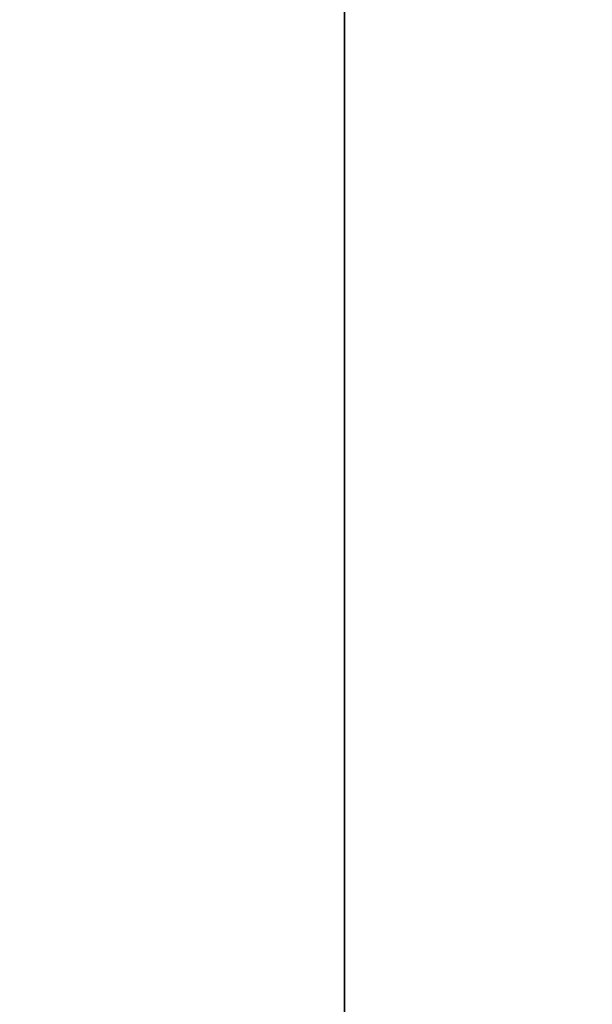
# Model space of a CAD drawing. Extents: x -0.3 to 41.3, y 0 to 17.8.
# Tile 582 of 625: x 30.928 to 31.047, y 17.032 to 17.236. Entities that reach past the tile are written whole.
import ezdxf

# ---------------------------------------------------------------- set-up
doc = ezdxf.new("R2010")
doc.units = 0
doc.header["$MEASUREMENT"] = 0
doc.layers.add('P3', color=7, linetype='Continuous')
doc.layers.add('S3', color=7, linetype='Continuous')

msp = doc.modelspace()

# ---------------------------------------------------------------- linework, layer by layer
at = {"layer": 'P3', "color": 12, "true_color": 0xbd0000}
for points, invisible_edges in [([(30.99564, 16.93691, 195.60001), (31.14564, 16.93691, 195.60001), (31.14564, 17.38691, 195.60001)], 12), ([(30.99564, 16.93691, 195.60001), (31.14564, 16.93691, 195.60001), (31.14564, 17.38691, 195.60001)], 12), ([(30.99564, 16.93691, 195.60001), (31.14564, 17.38691, 195.60001), (30.99564, 17.38691, 195.60001)], 9), ([(30.99564, 16.93691, 195.60001), (31.14564, 17.38691, 195.60001), (30.99564, 17.38691, 195.60001)], 9), ([(30.99564, 16.93691, 196.55001), (31.14564, 16.93691, 196.55001), (31.14564, 17.38691, 196.55001)], 12), ([(30.99564, 16.93691, 195.60001), (31.14564, 16.93691, 195.60001), (31.14564, 17.38691, 195.60001)], 12), ([(30.99564, 16.93691, 196.55001), (31.14564, 17.38691, 196.55001), (30.99564, 17.38691, 196.55001)], 9), ([(30.99564, 16.93691, 195.60001), (31.14564, 17.38691, 195.60001), (30.99564, 17.38691, 195.60001)], 9), ([(30.99564, 16.93691, 199.8), (31.14564, 16.93691, 199.8), (31.14564, 17.38691, 199.8)], 12), ([(30.99564, 16.93691, 196.55001), (31.14564, 16.93691, 196.55001), (31.14564, 17.38691, 196.55001)], 12), ([(30.99564, 16.93691, 199.8), (31.14564, 17.38691, 199.8), (30.99564, 17.38691, 199.8)], 9), ([(30.99564, 16.93691, 196.55001), (31.14564, 17.38691, 196.55001), (30.99564, 17.38691, 196.55001)], 9)]:
    msp.add_3dface(points, dxfattribs=dict(at, invisible_edges=invisible_edges))
for points in [[(30.99564, 17.38691, 195.60001), (30.99564, 16.93691, 195.60001), (30.99564, 16.93691, 195.60001), (30.99564, 17.38691, 195.60001)], [(30.99564, 17.38691, 196.55001), (30.99564, 16.93691, 196.55001), (30.99564, 16.93691, 195.60001), (30.99564, 17.38691, 195.60001)], [(30.99564, 17.38691, 199.8), (30.99564, 16.93691, 199.8), (30.99564, 16.93691, 196.55001), (30.99564, 17.38691, 196.55001)]]:
    msp.add_3dface(points, dxfattribs=at)
at = {"layer": 'S3', "color": 253, "true_color": 0xca95bd}
for points, invisible_edges in [([(30.57064, 16.56191, 195.60001), (31.57064, 16.56191, 195.60001), (31.57064, 17.76191, 195.60001)], 12), ([(30.57064, 16.56191, 195.10001), (31.57064, 16.56191, 195.10001), (31.57064, 17.76191, 195.10001)], 12), ([(30.57064, 16.56191, 195.60001), (31.57064, 17.76191, 195.60001), (30.57064, 17.76191, 195.60001)], 9), ([(30.57064, 16.56191, 195.10001), (31.57064, 17.76191, 195.10001), (30.57064, 17.76191, 195.10001)], 9)]:
    msp.add_3dface(points, dxfattribs=dict(at, invisible_edges=invisible_edges))

doc.saveas('drawing.dxf')
